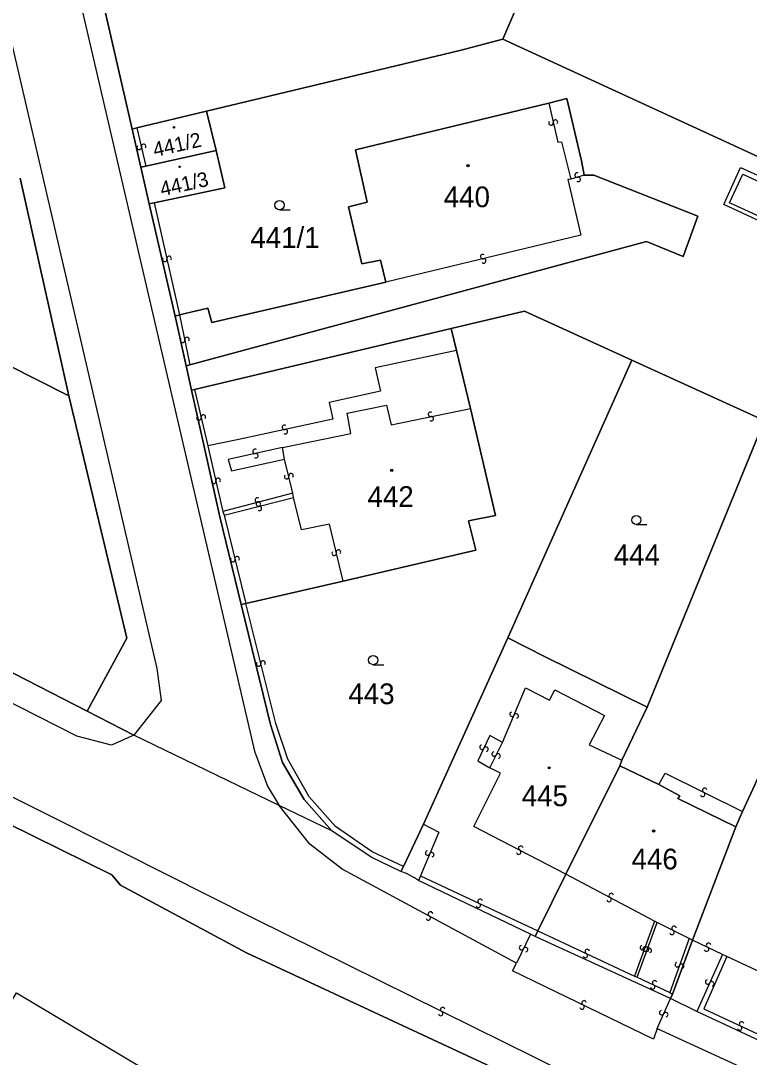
# Model space of a CAD drawing. Extents: x -600309 to -598967, y -1161267 to -1160292.
# Drawn here: x -600090 to -600030.2, y -1160844.2 to -1160759.1 of the extents above; entities that cross this region are included whole.
import ezdxf

# ---------------------------------------------------------------- set-up
doc = ezdxf.new("R2010")
doc.units = 0
for name, color, linetype in [('Level 1', 7, 'Continuous'), ('Level 13', 7, 'Continuous'), ('Level 3', 7, 'Continuous'), ('Level 4', 7, 'Continuous'), ('Level 5', 7, 'Continuous'), ('Level 60', 7, 'Continuous'), ('Vrstva 60', 7, 'Continuous')]:
    doc.layers.add(name, color=color, linetype=linetype)

msp = doc.modelspace()

# ---------------------------------------------------------------- linework, layer by layer
at = {"layer": 'Level 1'}
for points in [[(-600064.5, -1160825.65), (-600066.77, -1160823.08), (-600068.55, -1160820.02), (-600069.52, -1160816.92), (-600071.93, -1160807.07), (-600073.69, -1160799.85), (-600074.98, -1160794.08), (-600076.01, -1160789.45), (-600076.45, -1160787.46), (-600077.36, -1160783.38), (-600079.48, -1160774.16), (-600080.17, -1160771.14), (-600080.89, -1160768.02), (-600083.96, -1160754.64), (-600084.21, -1160753.55), (-600092.87, -1160715.78)], [(-600050.44, -1160760.64), (-600034.44, -1160723.35)], [(-600080.89, -1160768.02), (-600083.96, -1160754.64), (-600084.21, -1160753.55)], [(-600050.44, -1160760.64), (-600053.98, -1160761.57), (-600074.77, -1160766.54)], [(-600021.44, -1160773.99), (-600050.44, -1160760.64)], [(-600060.06, -1160780.58), (-600060.49, -1160778.78), (-600062.04, -1160779.08), (-600063.12, -1160774.4), (-600061.58, -1160774.02), (-600062.56, -1160769.71), (-600046.68, -1160765.88)], [(-600046.68, -1160765.88), (-600045.2, -1160765.49), (-600043.99, -1160770.62), (-600043.76, -1160771.81)], [(-600074.77, -1160766.54), (-600080.49, -1160767.92)], [(-600073.98, -1160769.77), (-600074.77, -1160766.54)], [(-600080.49, -1160767.92), (-600080.89, -1160768.02)], [(-600080.17, -1160771.14), (-600080.89, -1160768.02)], [(-600073.98, -1160769.77), (-600079.77, -1160771.05)], [(-600079.08, -1160774.08), (-600073.29, -1160772.85), (-600073.98, -1160769.77)], [(-600079.77, -1160771.05), (-600080.17, -1160771.14)], [(-600079.48, -1160774.16), (-600080.17, -1160771.14)], [(-600090.08, -1160772.05), (-600086.09, -1160789.93)], [(-600043.76, -1160771.81), (-600042.98, -1160771.8), (-600034.43, -1160775.17), (-600035.64, -1160778.49), (-600038.66, -1160777.25), (-600076.15, -1160787.38)], [(-600079.48, -1160774.16), (-600079.08, -1160774.08)], [(-600077.36, -1160783.38), (-600079.48, -1160774.16)], [(-600076.99, -1160783.28), (-600074.68, -1160782.73), (-600074.35, -1160783.91), (-600060.06, -1160780.58)], [(-600039.85, -1160786.99), (-600048.68, -1160782.97), (-600054.69, -1160784.38)], [(-600077.36, -1160783.38), (-600076.99, -1160783.28)], [(-600076.45, -1160787.46), (-600077.36, -1160783.38)], [(-600054.69, -1160784.38), (-600075.77, -1160789.39)], [(-600054.69, -1160784.38), (-600054.26, -1160786.19)], [(-600093.7, -1160786.09), (-600086.09, -1160789.93)], [(-600054.26, -1160786.19), (-600053.1, -1160790.95)], [(-600076.15, -1160787.38), (-600076.45, -1160787.46)], [(-600039.85, -1160786.99), (-600050.03, -1160809.79)], [(-600029.36, -1160791.77), (-600039.85, -1160786.99)], [(-600076.01, -1160789.45), (-600076.45, -1160787.46)], [(-600086.09, -1160789.93), (-600081.32, -1160809.83), (-600084.57, -1160815.83)], [(-600075.77, -1160789.39), (-600076.01, -1160789.45)], [(-600071.93, -1160807.07), (-600073.69, -1160799.85), (-600074.98, -1160794.08), (-600076.01, -1160789.45)], [(-600053.1, -1160790.95), (-600051.04, -1160799.75), (-600053.28, -1160800.2), (-600052.68, -1160802.6), (-600063.57, -1160805.13)], [(-600029.36, -1160791.77), (-600028.97, -1160791.92), (-600038.6, -1160815.5)], [(-600120.56, -1160797.33), (-600084.57, -1160815.83)], [(-600063.57, -1160805.13), (-600071.54, -1160806.98)], [(-600071.54, -1160806.98), (-600071.93, -1160807.07)], [(-600058.82, -1160828.98), (-600061.27, -1160827.81), (-600064.5, -1160825.65), (-600066.77, -1160823.08), (-600068.55, -1160820.02), (-600069.52, -1160816.92), (-600071.93, -1160807.07)], [(-600050.03, -1160809.79), (-600056.97, -1160825.11)], [(-600038.6, -1160815.5), (-600046.97, -1160811.36), (-600050.03, -1160809.79)], [(-600038.6, -1160815.5), (-600040.67, -1160819.83)], [(-600084.57, -1160815.83), (-600080.76, -1160817.79)], [(-600068.81, -1160823.57), (-600080.76, -1160817.79)], [(-600051.4, -1160845.03), (-600071.49, -1160835.65), (-600081.85, -1160830.11), (-600082.55, -1160829.26), (-600101.87, -1160819.73)], [(-600040.84, -1160820.32), (-600045.29, -1160829.19)], [(-600040.67, -1160819.83), (-600040.84, -1160820.32)], [(-600040.84, -1160820.32), (-600037.63, -1160821.85)], [(-600037.63, -1160821.85), (-600035.93, -1160822.77), (-600036.07, -1160823), (-600031.33, -1160825.31)], [(-600029.76, -1160821.87), (-600030.78, -1160824.05)], [(-600064.5, -1160825.65), (-600068.81, -1160823.57)], [(-600030.78, -1160824.05), (-600031.33, -1160825.31)], [(-600048.17, -1160834.13), (-600057.37, -1160829.73), (-600057.69, -1160829.51), (-600058.36, -1160829.14), (-600058.82, -1160828.98), (-600061.27, -1160827.81), (-600064.5, -1160825.65)], [(-600056.97, -1160825.11), (-600058.6, -1160828.56)], [(-600031.33, -1160825.31), (-600034.87, -1160834.61)], [(-600058.6, -1160828.56), (-600058.82, -1160828.98)], [(-600057.37, -1160829.73), (-600057.69, -1160829.51), (-600058.36, -1160829.14), (-600058.82, -1160828.98)], [(-600047.79, -1160834.31), (-600048.17, -1160834.13), (-600057.37, -1160829.73)], [(-600045.29, -1160829.19), (-600047.57, -1160833.86)], [(-600036.69, -1160839.42), (-600047.79, -1160834.31), (-600048.17, -1160834.13)], [(-600047.57, -1160833.86), (-600047.79, -1160834.31)], [(-600036.69, -1160839.42), (-600047.79, -1160834.31)], [(-600034.87, -1160834.61), (-600036.53, -1160839.06)], [(-600093.09, -1160843.38), (-600092.73, -1160842.81), (-600090.37, -1160838.95), (-600073.04, -1160849.3), (-600076.77, -1160855.63)], [(-600036.53, -1160839.06), (-600036.69, -1160839.42)], [(-600034.51, -1160840.47), (-600036.69, -1160839.42)], [(-600005.86, -1160856.55), (-600004.83, -1160854.5), (-600013.92, -1160850.14), (-600015.91, -1160849.13), (-600026.48, -1160844.23), (-600034.51, -1160840.47), (-600036.69, -1160839.42)], [(-600026.48, -1160844.23), (-600034.51, -1160840.47)]]:
    msp.add_lwpolyline(points, dxfattribs=at)
at = {"layer": 'Level 13'}
for centre, start, end in [((-600046.49, -1160767.521), 140.17904, 12.76904), ((-600046.13, -1160767.44), 320.3935, 192.4915), ((-600080.31, -1160769.52), 140.11278, 12.70278), ((-600079.95, -1160769.44), 320.32724, 192.42523), ((-600044.361, -1160771.793), 53.37847, 285.96847), ((-600044.26, -1160772.148), 233.59293, 105.69093), ((-600078.21, -1160778.72), 139.95716, 12.54716), ((-600077.85, -1160778.641), 320.17162, 192.26961), ((-600052.102, -1160778.481), 50.64589, 283.23589), ((-600052.019, -1160778.84), 230.86034, 102.95834), ((-600076.75, -1160785.366), 138.7367, 11.3267), ((-600076.389, -1160785.295), 318.95115, 191.04915), ((-600075.399, -1160791.742), 140.52289, 13.11289), ((-600075.04, -1160791.659), 320.73734, 192.83534), ((-600056.395, -1160791.439), 48.96923, 281.06723), ((-600056.324, -1160791.8), 228.75477, 101.34477), ((-600068.378, -1160792.51), 49.34747, 281.93747), ((-600068.303, -1160792.871), 229.56192, 101.65992), ((-600070.798, -1160794.48), 49.40176, 281.99176), ((-600070.723, -1160794.841), 229.61622, 101.71422), ((-600073.83, -1160796.86), 320.40911, 192.5071), ((-600068.2, -1160796.562), 141.16884, 13.26684), ((-600067.841, -1160796.477), 320.95439, 193.54439), ((-600074.189, -1160796.941), 140.19465, 12.78465), ((-600070.605, -1160798.482), 51.68582, 284.27582), ((-600070.523, -1160798.811), 51.52697, 283.62496), ((-600070.515, -1160798.839), 231.90027, 103.99827), ((-600070.436, -1160799.169), 231.31251, 103.90251), ((-600064.3, -1160802.841), 140.62693, 12.72493), ((-600063.941, -1160802.759), 320.41247, 193.00247), ((-600072.619, -1160803.383), 141.06464, 13.65464), ((-600072.261, -1160803.297), 321.2791, 193.37709), ((-600070.499, -1160811.943), 141.29932, 13.39732), ((-600070.141, -1160811.856), 321.08486, 193.67486), ((-600049.689, -1160816.067), 104.49907, 336.59706), ((-600049.351, -1160816.212), 284.28461, 156.87461), ((-600052.166, -1160818.78), 101.70563, 334.29563), ((-600051.834, -1160818.941), 281.92008, 154.01808), ((-600051.164, -1160819.335), 100.36864, 332.46664), ((-600050.836, -1160819.504), 280.15419, 152.74419), ((-600033.877, -1160822.315), 11.06088, 243.15888), ((-600034.042, -1160822.645), 190.84643, 63.43643), ((-600056.629, -1160827.468), 104.28886, 336.87886), ((-600049.146, -1160827.393), 189.99396, 62.09196), ((-600048.975, -1160827.067), 9.77951, 242.36951), ((-600056.291, -1160827.613), 284.50331, 156.60131), ((-600041.553, -1160830.958), 9.28986, 241.87986), ((-600052.469, -1160831.766), 191.98865, 64.57865), ((-600052.31, -1160831.434), 12.2031, 244.3011), ((-600041.728, -1160831.282), 189.50432, 61.60232), ((-600056.392, -1160832.478), 8.81217, 241.40218), ((-600056.569, -1160832.802), 189.02663, 61.12463), ((-600036.555, -1160833.984), 190.54685, 62.64485), ((-600036.386, -1160833.656), 10.3324, 242.9224), ((-600048.915, -1160835.238), 101.07877, 333.66877), ((-600038.983, -1160835.246), 107.21589, 339.80589), ((-600033.56, -1160835.034), 11.62294, 244.21294), ((-600048.585, -1160835.403), 281.29323, 153.39123), ((-600043.679, -1160835.886), 192.11374, 64.70374), ((-600043.52, -1160835.554), 12.32819, 244.42619), ((-600038.773, -1160835.346), 107.46122, 339.55922), ((-600038.637, -1160835.375), 287.43035, 159.52835), ((-600038.427, -1160835.473), 287.24676, 159.83676), ((-600033.721, -1160835.366), 191.8374, 63.93539), ((-600036.123, -1160836.637), 107.41438, 340.00438), ((-600035.777, -1160836.764), 287.62884, 159.72683), ((-600038.149, -1160838.456), 191.89518, 64.48518), ((-600037.99, -1160838.124), 12.10964, 244.20763), ((-600033.627, -1160838.054), 102.88982, 335.47982), ((-600033.293, -1160838.207), 283.10428, 155.20228), ((-600055.388, -1160840.315), 10.80223, 243.39223), ((-600043.942, -1160840.105), 191.60479, 63.70279), ((-600043.779, -1160839.775), 11.39033, 243.98033), ((-600055.553, -1160840.645), 191.01668, 63.11468), ((-600037.408, -1160840.584), 103.56108, 335.65908), ((-600037.072, -1160840.735), 283.34663, 155.93663), ((-600031.008, -1160841.836), 192.16731, 64.75731), ((-600030.851, -1160841.504), 12.38177, 244.47977)]:
    msp.add_arc(centre, 0.184, start, end, dxfattribs=at)
at = {"layer": 'Level 3'}
for points in [[(-600125.15, -1160630.2), (-600124.78, -1160630.53), (-600121.79, -1160634.01), (-600119.8, -1160637.02), (-600118.7, -1160640.29), (-600118.06, -1160643.62), (-600078.85, -1160812.32), (-600078.51, -1160814.95), (-600080.76, -1160817.79)], [(-600112.23, -1160633.39), (-600113.17, -1160636.94), (-600113.02, -1160637.62), (-600112.55, -1160639.78), (-600112.27, -1160641.07), (-600070.84, -1160819.09), (-600069.76, -1160821.98), (-600068.81, -1160823.57)], [(-600080.76, -1160817.79), (-600082.59, -1160818.6), (-600085.43, -1160817.88), (-600181.31, -1160769.11), (-600193.6, -1160762.8), (-600209.63, -1160753.82), (-600221.28, -1160746.97), (-600236.98, -1160737.21), (-600270.93, -1160715.54), (-600304.97, -1160693.8), (-600308.541, -1160691.513)], [(-600046.68, -1160765.88), (-600045.94, -1160769.08), (-600045.62, -1160769.06), (-600044.86, -1160772.13)], [(-600080.49, -1160767.92), (-600079.77, -1160771.05)], [(-600030.93, -1160771.18), (-600025.82, -1160773.47), (-600026.21, -1160774.2), (-600025.37, -1160774.64), (-600026.13, -1160776.22), (-600027, -1160775.83), (-600027.34, -1160776.51), (-600032.3, -1160774.21), (-600030.93, -1160771.18)], [(-600043.76, -1160771.81), (-600044.86, -1160772.13)], [(-600030.75, -1160771.71), (-600026.32, -1160773.78), (-600026.65, -1160774.35), (-600025.78, -1160774.76), (-600026.25, -1160775.79), (-600027.05, -1160775.46), (-600027.45, -1160776.07), (-600031.84, -1160774.06), (-600030.75, -1160771.71)], [(-600044.86, -1160772.13), (-600045.11, -1160772.16), (-600044.05, -1160776.74), (-600060.06, -1160780.58)], [(-600079.08, -1160774.08), (-600076.99, -1160783.28)], [(-600076.99, -1160783.28), (-600076.15, -1160787.38)], [(-600054.26, -1160786.19), (-600060.93, -1160787.62), (-600060.49, -1160789.55), (-600064.72, -1160790.46), (-600064.4, -1160791.84), (-600072.27, -1160793.54), (-600074.67, -1160794.02)], [(-600075.77, -1160789.39), (-600074.67, -1160794.02)], [(-600068.53, -1160794.17), (-600062.92, -1160793.01), (-600063.22, -1160791.34), (-600060.01, -1160790.7), (-600059.63, -1160792.29), (-600053.1, -1160790.95)], [(-600074.67, -1160794.02), (-600074.59, -1160794.4), (-600073.43, -1160799.41)], [(-600068.53, -1160794.17), (-600073, -1160795.14), (-600072.74, -1160796.07), (-600068.37, -1160795.11)], [(-600068.37, -1160795.11), (-600068.53, -1160794.17)], [(-600067.68, -1160797.92), (-600068.37, -1160795.11)], [(-600040.09, -1160848.1), (-600070.85, -1160832.86), (-600081.75, -1160827.37), (-600101.41, -1160817.51), (-600128.62, -1160803.73), (-600138.82, -1160798.35)], [(-600067.68, -1160797.92), (-600073.43, -1160799.41)], [(-600073.34, -1160799.71), (-600067.63, -1160798.27)], [(-600067.63, -1160798.27), (-600067.68, -1160797.92)], [(-600063.57, -1160805.13), (-600064.67, -1160800.46), (-600066.97, -1160800.93), (-600067.63, -1160798.27)], [(-600073.43, -1160799.41), (-600073.34, -1160799.71)], [(-600073.34, -1160799.71), (-600071.54, -1160806.98)], [(-600058.6, -1160828.56), (-600061.17, -1160827.38), (-600064.18, -1160825.28), (-600066.34, -1160822.85), (-600068.11, -1160819.75), (-600069.1, -1160816.82), (-600071.54, -1160806.98)], [(-600050.47, -1160818.38), (-600048.58, -1160813.9), (-600046.62, -1160814.92), (-600046.17, -1160814.06), (-600042.11, -1160816.18), (-600043.37, -1160818.59), (-600040.67, -1160819.83)], [(-600050.47, -1160818.38), (-600051.51, -1160817.82), (-600052.5, -1160819.9), (-600051.53, -1160820.46)], [(-600051.53, -1160820.46), (-600050.47, -1160818.38)], [(-600045.29, -1160829.19), (-600052.84, -1160825.28), (-600050.64, -1160820.91), (-600051.53, -1160820.46)], [(-600037.63, -1160821.85), (-600037.13, -1160820.91), (-600030.78, -1160824.05)], [(-600049.33, -1160836.5), (-600063.64, -1160828.78), (-600066.3, -1160826.73), (-600068.81, -1160823.57)], [(-600056.97, -1160825.11), (-600055.7, -1160825.75), (-600057.21, -1160829.33)], [(-600057.21, -1160829.33), (-600057.37, -1160829.73)], [(-600057.21, -1160829.33), (-600047.57, -1160833.86)], [(-600037.99, -1160833.05), (-600045.29, -1160829.19)], [(-600037.99, -1160833.05), (-600039.63, -1160837.57)], [(-600039.41, -1160837.66), (-600037.78, -1160833.16)], [(-600037.78, -1160833.16), (-600037.99, -1160833.05)], [(-600035.15, -1160834.49), (-600037.78, -1160833.16)], [(-600048.17, -1160834.13), (-600049.33, -1160836.5)], [(-600047.57, -1160833.86), (-600039.63, -1160837.57)], [(-600035.15, -1160834.49), (-600036.74, -1160838.92)], [(-600034.87, -1160834.61), (-600035.15, -1160834.49)], [(-600032.4, -1160835.79), (-600034.87, -1160834.61)], [(-600032.4, -1160835.79), (-600034.51, -1160840.47)], [(-600032.05, -1160835.96), (-600032.4, -1160835.79)], [(-600037.78, -1160841.89), (-600038.07, -1160842.74), (-600049.65, -1160837.15), (-600049.33, -1160836.5)], [(-600032.05, -1160835.96), (-600033.95, -1160840.26), (-600027.9, -1160843.08)], [(-600025.95, -1160838.81), (-600032.05, -1160835.96)], [(-600039.63, -1160837.57), (-600039.41, -1160837.66)], [(-600039.41, -1160837.66), (-600036.74, -1160838.92)], [(-600036.74, -1160838.92), (-600036.53, -1160839.06)], [(-600037.78, -1160841.89), (-600036.69, -1160839.42)], [(-600037.78, -1160841.89), (-600005.86, -1160856.55)]]:
    msp.add_lwpolyline(points, dxfattribs=at)
at = {"layer": 'Level 5'}
for p, q in [((-600068.79, -1160774.64), (-600067.915, -1160774.64)), ((-600039.49, -1160800.5), (-600038.615, -1160800.5)), ((-600061.1, -1160812), (-600060.225, -1160812))]:
    msp.add_line(p, q, dxfattribs=at)
for centre, radius in [((-600077.46, -1160767.87), 0.0612), ((-600077.46, -1160767.87), 0.0354), ((-600076.98, -1160771.11), 0.0612), ((-600076.98, -1160771.11), 0.0354), ((-600053.31, -1160771.02), 0.09), ((-600053.31, -1160771.02), 0.0521), ((-600068.79, -1160774.265), 0.375), ((-600059.57, -1160796.04), 0.09), ((-600059.57, -1160796.04), 0.0521), ((-600039.49, -1160800.125), 0.375), ((-600061.1, -1160811.625), 0.375), ((-600046.65, -1160820.47), 0.09), ((-600046.65, -1160820.47), 0.0521), ((-600038.07, -1160825.66), 0.09), ((-600038.07, -1160825.66), 0.0521)]:
    msp.add_circle(centre, radius, dxfattribs=at)
at = {"layer": 'Level 60'}
for points in [[(-599984.33, -1160714.98), (-599992.68, -1160736.33), (-600002.69, -1160759.86), (-600003.61, -1160762.04), (-600011.07, -1160778.88), (-600021.33, -1160773.67), (-600021.44, -1160773.99), (-600050.44, -1160760.64), (-600034.44, -1160723.35), (-600034.17, -1160723.49), (-600034.27, -1160723.86), (-600023.94, -1160728.51), (-600024.16, -1160728.97), (-600016.54, -1160732.43), (-600017.97, -1160735.29), (-600017.69, -1160735.39), (-600014.97, -1160736.43), (-600007.36, -1160739.39), (-600003.82, -1160731.02), (-600002.58, -1160731.52), (-599998.26, -1160721.24), (-600014.56, -1160713.03)], [(-600092.87, -1160715.78), (-600084.21, -1160753.55), (-600083.96, -1160754.64), (-600080.89, -1160768.02), (-600080.17, -1160771.14), (-600079.48, -1160774.16), (-600077.36, -1160783.38), (-600076.45, -1160787.46), (-600076.01, -1160789.45), (-600074.98, -1160794.08), (-600073.69, -1160799.85), (-600071.93, -1160807.07), (-600069.52, -1160816.92), (-600068.55, -1160820.02), (-600066.77, -1160823.08), (-600064.5, -1160825.65), (-600068.81, -1160823.57), (-600080.76, -1160817.79), (-600084.57, -1160815.83), (-600081.32, -1160809.83), (-600086.09, -1160789.93), (-600090.08, -1160772.05)], [(-600034.44, -1160723.35), (-600050.44, -1160760.64), (-600053.98, -1160761.57), (-600074.77, -1160766.54), (-600080.49, -1160767.92), (-600080.89, -1160768.02), (-600083.96, -1160754.64)], [(-600029.36, -1160791.77), (-600039.85, -1160786.99), (-600048.68, -1160782.97), (-600054.69, -1160784.38), (-600075.77, -1160789.39), (-600076.01, -1160789.45), (-600076.45, -1160787.46), (-600076.15, -1160787.38), (-600038.66, -1160777.25), (-600035.64, -1160778.49), (-600034.43, -1160775.17), (-600042.98, -1160771.8), (-600043.76, -1160771.81), (-600043.99, -1160770.62), (-600045.2, -1160765.49), (-600046.68, -1160765.88), (-600062.56, -1160769.71), (-600061.58, -1160774.02), (-600063.12, -1160774.4), (-600062.04, -1160779.08), (-600060.49, -1160778.78), (-600060.06, -1160780.58), (-600074.35, -1160783.91), (-600074.68, -1160782.73), (-600076.99, -1160783.28), (-600077.36, -1160783.38), (-600079.48, -1160774.16), (-600079.08, -1160774.08), (-600073.29, -1160772.85), (-600073.98, -1160769.77), (-600074.77, -1160766.54), (-600053.98, -1160761.57), (-600050.44, -1160760.64), (-600021.44, -1160773.99)], [(-600090.08, -1160772.05), (-600086.09, -1160789.93), (-600093.7, -1160786.09)], [(-600090.37, -1160838.95), (-600073.04, -1160849.3), (-600076.77, -1160855.63), (-600059.75, -1160865.52), (-600059.35, -1160865.78), (-600056.12, -1160867.72), (-600059.74, -1160874.51), (-600060.14, -1160875.04), (-600063.61, -1160881.13), (-600067.04, -1160886.73), (-600069.15, -1160889.95), (-600060.92, -1160894.66), (-600063.23, -1160898.58), (-600091.92, -1160881.37)]]:
    msp.add_lwpolyline(points, dxfattribs=at)
for points in [[(-600077.36, -1160783.38), (-600076.99, -1160783.28), (-600074.68, -1160782.73), (-600074.35, -1160783.91), (-600060.06, -1160780.58), (-600060.49, -1160778.78), (-600062.04, -1160779.08), (-600063.12, -1160774.4), (-600061.58, -1160774.02), (-600062.56, -1160769.71), (-600046.68, -1160765.88), (-600045.2, -1160765.49), (-600043.99, -1160770.62), (-600043.76, -1160771.81), (-600042.98, -1160771.8), (-600034.43, -1160775.17), (-600035.64, -1160778.49), (-600038.66, -1160777.25), (-600076.15, -1160787.38), (-600076.45, -1160787.46)], [(-600074.77, -1160766.54), (-600073.98, -1160769.77), (-600079.77, -1160771.05), (-600080.17, -1160771.14), (-600080.89, -1160768.02), (-600080.49, -1160767.92)], [(-600079.08, -1160774.08), (-600079.48, -1160774.16), (-600080.17, -1160771.14), (-600079.77, -1160771.05), (-600073.98, -1160769.77), (-600073.29, -1160772.85)], [(-600024.95, -1160781.81), (-600021.44, -1160773.99), (-600021.33, -1160773.67), (-600011.07, -1160778.88), (-600026.58, -1160814.62), (-600027.63, -1160816.97), (-600029.76, -1160821.87), (-600030.78, -1160824.05), (-600031.33, -1160825.31), (-600036.07, -1160823), (-600035.93, -1160822.77), (-600037.63, -1160821.85), (-600040.84, -1160820.32), (-600040.67, -1160819.83), (-600038.6, -1160815.5), (-600028.97, -1160791.92), (-600029.36, -1160791.77), (-600025.94, -1160784.08)], [(-600048.68, -1160782.97), (-600039.85, -1160786.99), (-600050.03, -1160809.79), (-600056.97, -1160825.11), (-600058.6, -1160828.56), (-600058.82, -1160828.98), (-600061.27, -1160827.81), (-600064.5, -1160825.65), (-600066.77, -1160823.08), (-600068.55, -1160820.02), (-600069.52, -1160816.92), (-600071.93, -1160807.07), (-600071.54, -1160806.98), (-600063.57, -1160805.13), (-600052.68, -1160802.6), (-600053.28, -1160800.2), (-600051.04, -1160799.75), (-600053.1, -1160790.95), (-600054.26, -1160786.19), (-600054.69, -1160784.38)], [(-600075.77, -1160789.39), (-600054.69, -1160784.38), (-600054.26, -1160786.19), (-600053.1, -1160790.95), (-600051.04, -1160799.75), (-600053.28, -1160800.2), (-600052.68, -1160802.6), (-600063.57, -1160805.13), (-600071.54, -1160806.98), (-600071.93, -1160807.07), (-600073.69, -1160799.85), (-600074.98, -1160794.08), (-600076.01, -1160789.45)], [(-600086.09, -1160789.93), (-600081.32, -1160809.83), (-600084.57, -1160815.83), (-600120.56, -1160797.33), (-600119.76, -1160795.75), (-600120.16, -1160795.58), (-600119.61, -1160794.53), (-600118.06, -1160791.52), (-600104.55, -1160798.39), (-600104.01, -1160797.43), (-600104.15, -1160797.29), (-600103.01, -1160795.02), (-600099.19, -1160796.93), (-600093.7, -1160786.09)], [(-600039.85, -1160786.99), (-600029.36, -1160791.77), (-600028.97, -1160791.92), (-600038.6, -1160815.5), (-600046.97, -1160811.36), (-600050.03, -1160809.79)], [(-600056.97, -1160825.11), (-600050.03, -1160809.79), (-600046.97, -1160811.36), (-600038.6, -1160815.5), (-600040.67, -1160819.83), (-600040.84, -1160820.32), (-600045.29, -1160829.19), (-600047.57, -1160833.86), (-600047.79, -1160834.31), (-600048.17, -1160834.13), (-600057.37, -1160829.73), (-600057.69, -1160829.51), (-600058.36, -1160829.14), (-600058.82, -1160828.98), (-600058.6, -1160828.56)], [(-600034.87, -1160834.61), (-600031.33, -1160825.31), (-600030.78, -1160824.05), (-600029.76, -1160821.87), (-600027.63, -1160816.97), (-600026.58, -1160814.62), (-600024.23, -1160815.68), (-600025.04, -1160817.68), (-600018.16, -1160820.73), (-600016.65, -1160821.43), (-600016.13, -1160821.67), (-600016.29, -1160822.03), (-600018.59, -1160827.03), (-600019.44, -1160829.01), (-600024.34, -1160839.5), (-600026.29, -1160843.86), (-600026.48, -1160844.23), (-600034.51, -1160840.47), (-600036.69, -1160839.42), (-600036.53, -1160839.06)], [(-600045.29, -1160829.19), (-600040.84, -1160820.32), (-600037.63, -1160821.85), (-600035.93, -1160822.77), (-600036.07, -1160823), (-600031.33, -1160825.31), (-600034.87, -1160834.61), (-600036.53, -1160839.06), (-600036.69, -1160839.42), (-600047.79, -1160834.31), (-600047.57, -1160833.86)]]:
    msp.add_lwpolyline(points, close=True, dxfattribs=at)
at = {"layer": 'Vrstva 60'}
for points in [[(-600015.91, -1160849.13), (-600026.48, -1160844.23), (-600034.51, -1160840.47), (-600036.69, -1160839.42), (-600047.79, -1160834.31), (-600048.17, -1160834.13), (-600057.37, -1160829.73), (-600057.69, -1160829.51), (-600058.36, -1160829.14), (-600058.82, -1160828.98), (-600061.27, -1160827.81), (-600064.5, -1160825.65), (-600068.81, -1160823.57), (-600080.76, -1160817.79), (-600084.57, -1160815.83), (-600120.56, -1160797.33)], [(-600028.87, -1160965.91), (-600025.93, -1160950.05), (-600018.34, -1160909.19), (-600015.17, -1160890.65), (-600014.74, -1160884.92), (-600013.91, -1160876.78), (-600015.37, -1160868.65), (-600019.78, -1160862.19), (-600023.32, -1160858.81), (-600027.84, -1160855.92), (-600037.19, -1160851.78), (-600040.76, -1160850.06), (-600047.1, -1160847.18), (-600048.11, -1160846.67), (-600051.4, -1160845.03), (-600071.49, -1160835.65), (-600081.85, -1160830.11), (-600082.55, -1160829.26), (-600101.87, -1160819.73)], [(-600101.87, -1160819.73), (-600082.55, -1160829.26), (-600081.85, -1160830.11), (-600071.49, -1160835.65), (-600051.4, -1160845.03)], [(-600090.37, -1160838.95), (-600073.04, -1160849.3), (-600076.77, -1160855.63), (-600059.75, -1160865.52), (-600059.35, -1160865.78), (-600056.12, -1160867.72), (-600059.74, -1160874.51), (-600060.14, -1160875.04), (-600063.61, -1160881.13), (-600067.04, -1160886.73), (-600069.15, -1160889.95), (-600060.92, -1160894.66), (-600063.23, -1160898.58), (-600091.92, -1160881.37)]]:
    msp.add_lwpolyline(points, dxfattribs=at)

# ---------------------------------------------------------------- texts
at = {"layer": 'Level 4'}
for s, p in [('441/2', (-600079.03, -1160770.31)), ('441/3', (-600078.45, -1160773.54))]:
    msp.add_text(s, height=1.2, rotation=12.6, dxfattribs=at).set_placement(p)
for s, p in [('440', (-600055.3, -1160774.43)), ('441/1', (-600071.18, -1160777.77)), ('442', (-600061.56, -1160799.04)), ('444', (-600041.34, -1160803.83)), ('443', (-600063.13, -1160815.24)), ('445', (-600048.9, -1160823.62)), ('446', (-600039.88, -1160828.81))]:
    msp.add_text(s, height=1.7, dxfattribs=at).set_placement(p)

doc.saveas('drawing.dxf')
